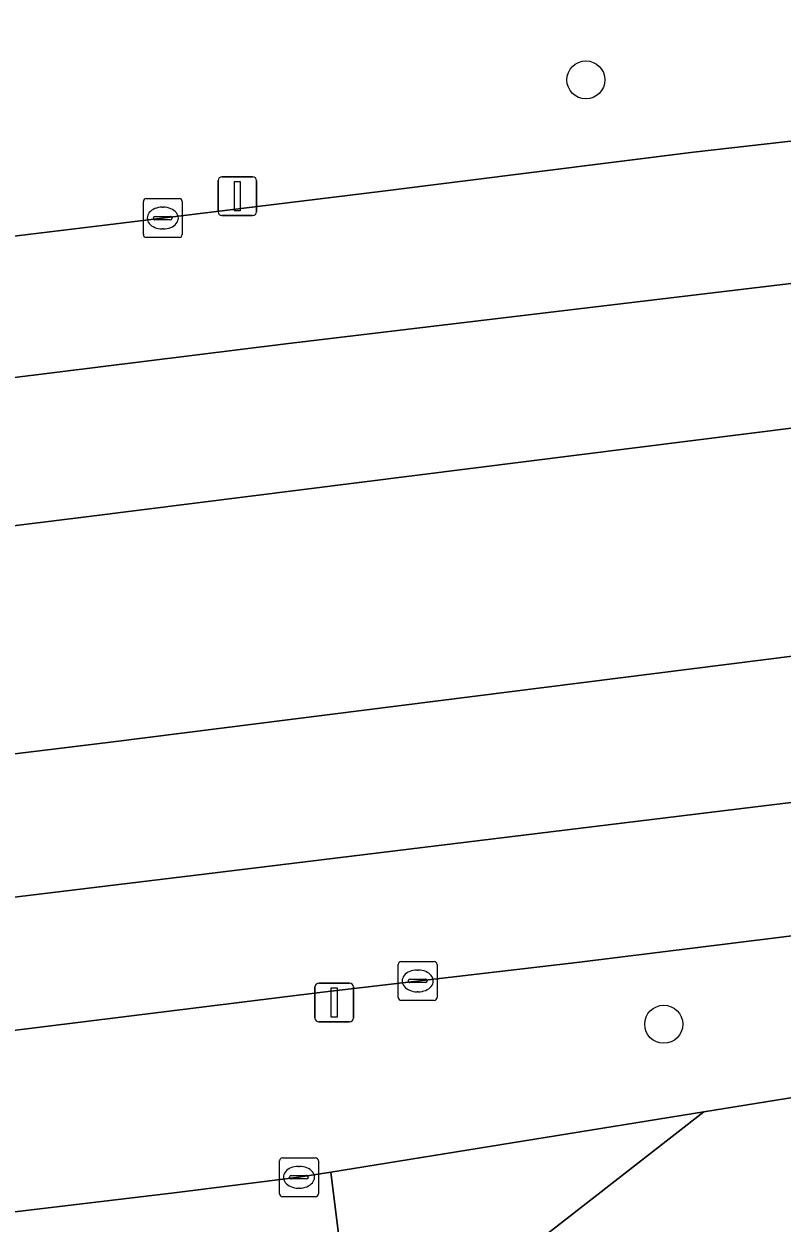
# Model space of a CAD drawing. Extents: x 161477 to 163040, y 383680 to 384871.
# Drawn here: x 161821.12 to 161840.64, y 384005.81 to 384036.66 of the extents above; entities that cross this region are included whole.
import ezdxf

# ---------------------------------------------------------------- set-up
doc = ezdxf.new("R2010")
doc.units = 0
for name, color, linetype in [('IMGEO_Berm_groen', 7, 'Continuous'), ('IMGEO_Boom', 7, 'Continuous'), ('IMGEO_Kolk', 7, 'Continuous'), ('IMGEO_Lichtmast', 7, 'Continuous'), ('IMGEO_Rijbaan_lokaal_gesloten', 7, 'Continuous'), ('IMGEO_Rijbaan_lokaal_open', 7, 'Continuous')]:
    doc.layers.add(name, color=color, linetype=linetype)

msp = doc.modelspace()

# ---------------------------------------------------------------- linework, layer by layer
at = {"layer": 'IMGEO_Berm_groen'}
for points in [[(161718.096, 384018.853), (161722.153, 384019.231), (161731.582, 384020.326), (161737.062, 384020.952), (161743.325, 384021.716), (161750.139, 384022.575), (161752.521, 384022.902), (161758.694, 384023.638), (161765.407, 384024.434), (161773.852, 384025.569), (161780.934, 384026.394), (161789.811, 384027.457), (161796.662, 384028.308), (161802.176, 384029.078), (161803.723, 384029.183), (161808.93, 384029.766), (161813.278, 384030.282), (161823.202, 384031.479), (161830.293, 384032.344), (161838.36, 384033.362), (161846.778, 384034.306), (161857.408, 384035.62), (161864.1, 384036.367)], [(161863.792, 384029.049), (161858.477, 384028.412), (161852.473, 384027.711), (161822.654, 384023.966), (161800.208, 384021.201), (161789.224, 384017.828)], [(161744.626, 384008.574), (161748.637, 384009.081), (161823.343, 384018.177), (161854.166, 384022.062), (161862.148, 384023.025)], [(161865.049, 384016.046), (161854.527, 384014.894), (161850.706, 384014.47), (161849.74, 384014.259), (161842.62, 384013.413), (161835.35, 384012.513), (161828.807, 384011.75), (161811.276, 384009.575), (161802.199, 384008.506), (161794.62, 384007.571), (161787.004, 384006.583), (161786.031, 384006.552), (161779.357, 384005.838), (161772.777, 384004.866), (161763.35, 384003.723)], [(161763.406, 384002.679), (161774.505, 384003.101), (161806.538, 384004.391), (161824.986, 384006.585), (161828.197, 384006.984), (161829.022, 384007.117), (161838.619, 384008.665), (161849.163, 384010.365), (161855.055, 384011.424), (161855.546, 384011.497), (161856.037, 384011.57)]]:
    msp.add_lwpolyline(points, dxfattribs=at)
at = {"layer": 'IMGEO_Boom'}
for centre in [(161835.585, 384035.217), (161837.59, 384010.92)]:
    msp.add_circle(centre, 0.489, dxfattribs=at)
at = {"layer": 'IMGEO_Kolk'}
for p, q in [((161824.191, 384031.236), (161824.191, 384032.088)), ((161824.266, 384032.162), (161825.118, 384032.162)), ((161824.679, 384031.942), (161824.704, 384031.942)), ((161825.192, 384032.088), (161825.192, 384031.236)), ((161824.45, 384031.656), (161824.45, 384031.668)), ((161824.888, 384031.619), (161824.49, 384031.619)), ((161824.493, 384031.705), (161824.891, 384031.705)), ((161824.934, 384031.668), (161824.934, 384031.656)), ((161824.702, 384031.382), (161824.677, 384031.382)), ((161825.118, 384031.162), (161824.266, 384031.162)), ((161830.755, 384011.609), (161830.755, 384012.461)), ((161830.83, 384012.535), (161831.682, 384012.535)), ((161831.756, 384012.461), (161831.756, 384011.609)), ((161831.243, 384012.315), (161831.268, 384012.315)), ((161831.014, 384012.029), (161831.014, 384012.041)), ((161831.452, 384011.992), (161831.054, 384011.992)), ((161831.057, 384012.078), (161831.455, 384012.078)), ((161831.498, 384012.041), (161831.498, 384012.029)), ((161831.682, 384011.535), (161830.83, 384011.535)), ((161831.266, 384011.755), (161831.241, 384011.755)), ((161827.696, 384006.558), (161827.696, 384007.41)), ((161827.771, 384007.484), (161828.623, 384007.484)), ((161828.184, 384007.264), (161828.209, 384007.264)), ((161828.697, 384007.41), (161828.697, 384006.558)), ((161827.955, 384006.978), (161827.955, 384006.99)), ((161828.393, 384006.941), (161827.995, 384006.941)), ((161827.998, 384007.027), (161828.396, 384007.027)), ((161828.439, 384006.99), (161828.439, 384006.978)), ((161828.207, 384006.704), (161828.182, 384006.704)), ((161828.623, 384006.484), (161827.771, 384006.484))]:
    msp.add_line(p, q, dxfattribs=at)
for points in [[(161824.191, 384031.236), (161824.191, 384032.088)], [(161824.266, 384032.162), (161825.118, 384032.162)], [(161825.192, 384032.088), (161825.192, 384031.236)], [(161825.118, 384031.162), (161824.266, 384031.162)], [(161830.755, 384011.609), (161830.755, 384012.461)], [(161830.83, 384012.535), (161831.682, 384012.535)], [(161831.756, 384012.461), (161831.756, 384011.609)], [(161831.682, 384011.535), (161830.83, 384011.535)], [(161827.696, 384006.558), (161827.696, 384007.41)], [(161827.771, 384007.484), (161828.623, 384007.484)], [(161828.697, 384007.41), (161828.697, 384006.558)], [(161828.623, 384006.484), (161827.771, 384006.484)]]:
    msp.add_lwpolyline(points, dxfattribs=at)
for centre, radius, start, end in [((161824.268, 384032.086), 0.0765, 91.552, 178.448), ((161824.268, 384032.086), 0.0765, 91.552, 178.448), ((161825.116, 384032.086), 0.0765, 1.552, 88.448), ((161825.116, 384032.086), 0.0765, 1.552, 88.448), ((161824.49, 384031.665), 0.0403, 85.8775, 175.7526), ((161824.487, 384031.655), 0.0366, 178.938, 274.7102), ((161824.891, 384031.662), 0.043, 264.8664, 352.4533), ((161824.895, 384031.667), 0.0386, 1.7309, 96.639), ((161824.268, 384031.238), 0.0765, 181.552, 268.448), ((161824.268, 384031.238), 0.0765, 181.552, 268.448), ((161825.116, 384031.238), 0.0765, 271.552, 358.448), ((161825.116, 384031.238), 0.0765, 271.552, 358.448), ((161830.832, 384012.459), 0.0765, 91.552, 178.448), ((161830.832, 384012.459), 0.0765, 91.552, 178.448), ((161831.68, 384012.459), 0.0765, 1.552, 88.448), ((161831.68, 384012.459), 0.0765, 1.552, 88.448), ((161831.054, 384012.038), 0.0403, 85.8775, 175.7526), ((161831.051, 384012.028), 0.0366, 178.938, 274.7102), ((161831.455, 384012.035), 0.043, 264.8664, 352.4533), ((161831.459, 384012.04), 0.0386, 1.7309, 96.639), ((161830.832, 384011.611), 0.0765, 181.552, 268.448), ((161830.832, 384011.611), 0.0765, 181.552, 268.448), ((161831.68, 384011.611), 0.0765, 271.552, 358.448), ((161831.68, 384011.611), 0.0765, 271.552, 358.448), ((161827.773, 384007.408), 0.0765, 91.552, 178.448), ((161827.773, 384007.408), 0.0765, 91.552, 178.448), ((161828.621, 384007.408), 0.0765, 1.552, 88.448), ((161828.621, 384007.408), 0.0765, 1.552, 88.448), ((161827.995, 384006.987), 0.0403, 85.8775, 175.7526), ((161827.992, 384006.977), 0.0366, 178.938, 274.7102), ((161828.396, 384006.984), 0.043, 264.8664, 352.4533), ((161828.4, 384006.989), 0.0386, 1.7309, 96.639), ((161827.773, 384006.56), 0.0765, 181.552, 268.448), ((161827.773, 384006.56), 0.0765, 181.552, 268.448), ((161828.621, 384006.56), 0.0765, 271.552, 358.448), ((161828.621, 384006.56), 0.0765, 271.552, 358.448)]:
    msp.add_arc(centre, radius, start, end, dxfattribs=at)
for centre, major_axis, ratio, start_param, end_param in [((161824.678, 384031.662), (-0.387, 0.002), 0.722429, 4.712389, 7.853982), ((161824.703, 384031.662), (-0.39, 0.002), 0.717154, 1.570796, 4.712389), ((161831.242, 384012.035), (-0.387, 0.002), 0.722429, 4.712389, 7.853982), ((161831.267, 384012.035), (-0.39, 0.002), 0.717154, 1.570796, 4.712389), ((161828.183, 384006.984), (-0.387, 0.002), 0.722429, 4.712389, 7.853982), ((161828.208, 384006.984), (-0.39, 0.002), 0.717154, 1.570796, 4.712389)]:
    msp.add_ellipse(centre, major_axis=major_axis, ratio=ratio, start_param=start_param, end_param=end_param, dxfattribs=at)
at = {"layer": 'IMGEO_Lichtmast'}
for p, q in [((161826.116, 384031.826), (161826.116, 384032.626)), ((161826.116, 384032.626), (161826.116, 384031.826)), ((161826.216, 384032.726), (161827.006, 384032.726)), ((161827.006, 384032.726), (161826.216, 384032.726)), ((161827.106, 384032.626), (161827.106, 384031.826)), ((161827.106, 384031.826), (161827.106, 384032.626)), ((161827.006, 384031.726), (161826.216, 384031.726)), ((161826.216, 384031.726), (161827.006, 384031.726)), ((161828.611, 384011.081), (161828.611, 384011.881)), ((161828.611, 384011.881), (161828.611, 384011.081)), ((161828.711, 384011.981), (161829.501, 384011.981)), ((161829.501, 384011.981), (161828.711, 384011.981)), ((161829.601, 384011.881), (161829.601, 384011.081)), ((161829.601, 384011.081), (161829.601, 384011.881)), ((161829.501, 384010.981), (161828.711, 384010.981)), ((161828.711, 384010.981), (161829.501, 384010.981))]:
    msp.add_line(p, q, dxfattribs=at)
for points in [[(161826.536, 384032.601), (161826.686, 384032.601), (161826.686, 384031.851), (161826.536, 384031.851), (161826.536, 384032.601)], [(161829.031, 384011.856), (161829.181, 384011.856), (161829.181, 384011.106), (161829.031, 384011.106), (161829.031, 384011.856)]]:
    msp.add_lwpolyline(points, dxfattribs=at)
for centre, start, end in [((161826.216, 384032.626), 90, 180), ((161826.216, 384032.626), 90, 180), ((161827.006, 384032.626), 0, 90), ((161827.006, 384032.626), 360, 90), ((161826.216, 384031.826), 180, 270), ((161826.216, 384031.826), 180, 270), ((161827.006, 384031.826), 270, 0), ((161827.006, 384031.826), 270, 0), ((161828.711, 384011.881), 90, 180), ((161828.711, 384011.881), 90, 180), ((161829.501, 384011.881), 0, 90), ((161829.501, 384011.881), 360, 90), ((161828.711, 384011.081), 180, 270), ((161828.711, 384011.081), 180, 270), ((161829.501, 384011.081), 270, 0), ((161829.501, 384011.081), 270, 0)]:
    msp.add_arc(centre, 0.1, start, end, dxfattribs=at)
at = {"layer": 'IMGEO_Rijbaan_lokaal_gesloten'}
for points in [[(161705.264, 384017.609), (161695.591, 384016.774), (161695.172, 384016.745), (161694.752, 384016.717), (161694.365, 384016.691), (161694.855, 384012.926), (161696.893, 384013.027), (161706.74, 384013.577), (161721.837, 384015.377), (161753.08, 384019.028), (161795.621, 384024.429), (161827.864, 384028.429), (161871.905, 384033.68), (161895.749, 384036.581), (161917.195, 384039.231), (161945.288, 384042.532), (161960.735, 384044.482), (161993.828, 384048.483), (162005.138, 384049.833), (162024.421, 384052.135)], [(161864.1, 384036.367), (161857.408, 384035.62), (161846.778, 384034.306), (161838.36, 384033.362), (161830.293, 384032.344), (161823.202, 384031.479), (161813.278, 384030.282), (161808.93, 384029.766), (161803.723, 384029.183), (161802.176, 384029.078), (161796.662, 384028.308), (161789.811, 384027.457), (161780.934, 384026.394), (161773.852, 384025.569), (161765.407, 384024.434), (161758.694, 384023.638), (161752.521, 384022.902), (161750.139, 384022.575), (161743.325, 384021.716), (161737.062, 384020.952), (161731.582, 384020.326), (161722.153, 384019.231), (161718.096, 384018.853)], [(161871.905, 384033.68), (161827.864, 384028.429), (161795.621, 384024.429), (161753.08, 384019.028), (161721.837, 384015.377), (161706.74, 384013.577), (161696.893, 384013.027), (161694.855, 384012.926), (161695.269, 384009.746), (161701.12, 384010.023), (161710.519, 384010.823), (161724.566, 384012.374), (161779.16, 384018.826), (161800.208, 384021.201), (161822.654, 384023.966), (161852.473, 384027.711), (161858.477, 384028.412), (161863.792, 384029.049)], [(161862.148, 384023.025), (161854.166, 384022.062), (161823.343, 384018.177), (161748.637, 384009.081), (161744.626, 384008.574), (161738.86, 384007.907), (161736.335, 384007.586), (161696.412, 384002.75), (161696.191, 384002.723), (161696.51, 384000), (161696.618, 383999.076), (161717.081, 384001.544), (161768.879, 384007.897), (161825.477, 384014.75), (161917.35, 384025.954)], [(161917.35, 384025.954), (161825.477, 384014.75), (161768.879, 384007.897), (161717.081, 384001.544), (161696.618, 383999.076), (161697.015, 383995.692), (161711.954, 383997.541), (161763.35, 384003.723), (161772.777, 384004.866), (161779.357, 384005.838), (161786.031, 384006.552), (161787.004, 384006.583), (161794.62, 384007.571), (161802.199, 384008.506), (161811.276, 384009.575), (161828.807, 384011.75), (161835.35, 384012.513), (161842.62, 384013.413), (161849.74, 384014.259), (161850.706, 384014.47), (161854.527, 384014.894), (161865.049, 384016.046)], [(161856.708, 384007.28), (161856.037, 384011.57), (161855.546, 384011.497), (161855.055, 384011.424), (161849.163, 384010.365), (161838.619, 384008.665), (161831.245, 384002.923), (161834.341, 384003.058)]]:
    msp.add_lwpolyline(points, dxfattribs=at)
msp.add_lwpolyline([(161838.619, 384008.665), (161829.022, 384007.117), (161829.549, 384002.852), (161831.22, 384003.056), (161831.245, 384002.923)], close=True, dxfattribs=at)
at = {"layer": 'IMGEO_Rijbaan_lokaal_open'}
msp.add_lwpolyline([(161827.026, 384002.569), (161829.007, 384002.786), (161829.549, 384002.852), (161829.022, 384007.117), (161828.197, 384006.984), (161824.986, 384006.585), (161806.538, 384004.391), (161774.505, 384003.101), (161775.243, 383996.441), (161782.668, 383997.217), (161789.593, 383998.031), (161809.92, 384000.48)], close=True, dxfattribs=at)

doc.saveas('drawing.dxf')
